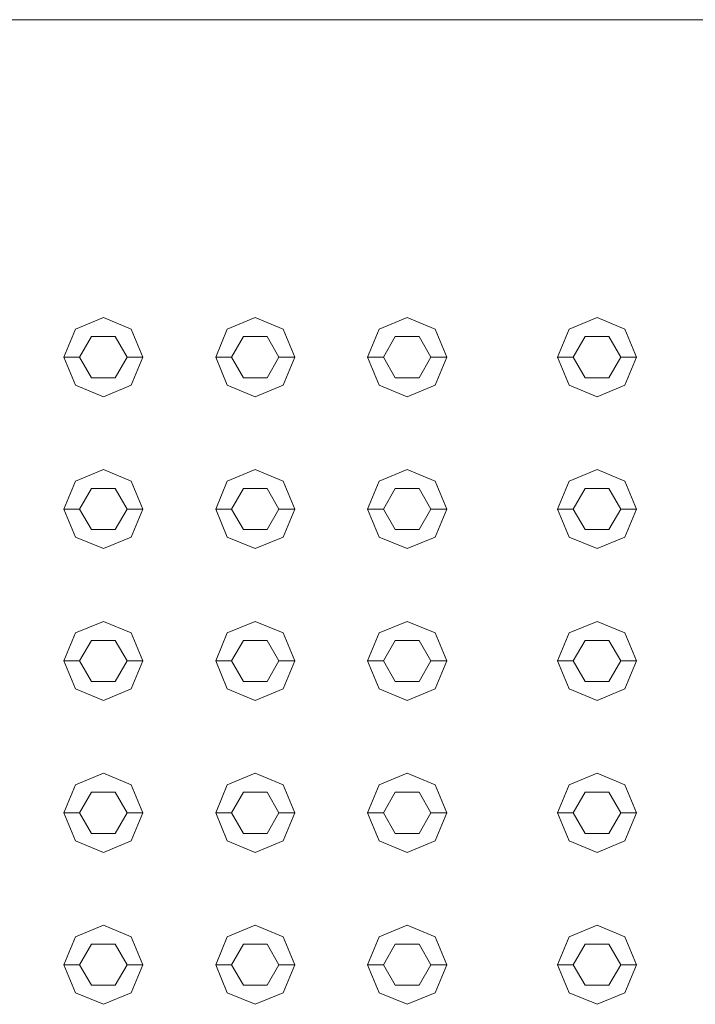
# Model space of a CAD drawing. Header units: millimetres. Extents: x 321 to 585, y -277 to 9.
# Tile 934 of 1056: x 354.786 to 355.213, y -11.588 to -10.966. Entities that reach past the tile are written whole.
import ezdxf

# ---------------------------------------------------------------- set-up
doc = ezdxf.new("R2010")
doc.units = ezdxf.units.MM
doc.header["$MEASUREMENT"] = 0
doc.layers.add('IFC-Elemento construtivo genérico-Contorno', color=253, linetype='Continuous', lineweight=5)
doc.layers.add('IFC-Laje-Contorno', color=134, linetype='Continuous', lineweight=5)

msp = doc.modelspace()

# ---------------------------------------------------------------- linework, layer by layer
at = {"layer": 'IFC-Elemento construtivo genérico-Contorno', "lineweight": 5}
for p, q in [((354.82104, -11.16176), (354.83871, -11.15444)), ((354.82104, -11.16176), (354.83871, -11.15444)), ((354.83871, -11.15444), (354.85639, -11.16176)), ((354.83871, -11.15444), (354.85639, -11.16176)), ((354.91704, -11.16176), (354.93471, -11.15444)), ((354.91704, -11.16176), (354.93471, -11.15444)), ((354.93471, -11.15444), (354.95239, -11.16176)), ((354.93471, -11.15444), (354.95239, -11.16176)), ((355.01304, -11.16176), (355.03071, -11.15444)), ((355.01304, -11.16176), (355.03071, -11.15444)), ((355.03071, -11.15444), (355.04839, -11.16176)), ((355.03071, -11.15444), (355.04839, -11.16176)), ((355.13304, -11.16176), (355.15071, -11.15444)), ((355.13304, -11.16176), (355.15071, -11.15444)), ((355.15071, -11.15444), (355.16839, -11.16176)), ((355.15071, -11.15444), (355.16839, -11.16176)), ((354.81371, -11.17944), (354.82104, -11.16176)), ((354.81371, -11.17944), (354.82104, -11.16176)), ((354.85639, -11.16176), (354.86371, -11.17944)), ((354.85639, -11.16176), (354.86371, -11.17944)), ((354.90971, -11.17944), (354.91704, -11.16176)), ((354.90971, -11.17944), (354.91704, -11.16176)), ((354.95239, -11.16176), (354.95971, -11.17944)), ((354.95239, -11.16176), (354.95971, -11.17944)), ((355.00571, -11.17944), (355.01304, -11.16176)), ((355.00571, -11.17944), (355.01304, -11.16176)), ((355.04839, -11.16176), (355.05571, -11.17944)), ((355.04839, -11.16176), (355.05571, -11.17944)), ((355.12571, -11.17944), (355.13304, -11.16176)), ((355.12571, -11.17944), (355.13304, -11.16176)), ((355.16839, -11.16176), (355.17571, -11.17944)), ((355.16839, -11.16176), (355.17571, -11.17944)), ((354.82371, -11.17944), (354.83121, -11.16645)), ((354.82371, -11.17944), (354.83121, -11.16645)), ((354.83121, -11.16645), (354.84621, -11.16645)), ((354.83121, -11.16645), (354.84621, -11.16645)), ((354.84621, -11.16645), (354.85371, -11.17944)), ((354.84621, -11.16645), (354.85371, -11.17944)), ((354.91971, -11.17944), (354.92721, -11.16645)), ((354.91971, -11.17944), (354.92721, -11.16645)), ((354.92721, -11.16645), (354.94221, -11.16645)), ((354.92721, -11.16645), (354.94221, -11.16645)), ((354.94221, -11.16645), (354.94971, -11.17944)), ((354.94221, -11.16645), (354.94971, -11.17944)), ((355.01571, -11.17944), (355.02321, -11.16645)), ((355.01571, -11.17944), (355.02321, -11.16645)), ((355.02321, -11.16645), (355.03821, -11.16645)), ((355.02321, -11.16645), (355.03821, -11.16645)), ((355.03821, -11.16645), (355.04571, -11.17944)), ((355.03821, -11.16645), (355.04571, -11.17944)), ((355.13571, -11.17944), (355.14321, -11.16645)), ((355.13571, -11.17944), (355.14321, -11.16645)), ((355.14321, -11.16645), (355.15821, -11.16645)), ((355.14321, -11.16645), (355.15821, -11.16645)), ((355.15821, -11.16645), (355.16571, -11.17944)), ((355.15821, -11.16645), (355.16571, -11.17944)), ((354.81371, -11.17944), (354.82371, -11.17944)), ((354.81371, -11.17944), (354.82104, -11.19711)), ((354.81371, -11.17944), (354.82371, -11.17944)), ((354.81371, -11.17944), (354.82104, -11.19711)), ((354.82371, -11.17944), (354.83121, -11.19242)), ((354.82371, -11.17944), (354.83121, -11.19242)), ((354.84621, -11.19242), (354.85371, -11.17944)), ((354.84621, -11.19242), (354.85371, -11.17944)), ((354.85371, -11.17944), (354.86371, -11.17944)), ((354.85371, -11.17944), (354.86371, -11.17944)), ((354.85639, -11.19711), (354.86371, -11.17944)), ((354.85639, -11.19711), (354.86371, -11.17944)), ((354.90971, -11.17944), (354.91971, -11.17944)), ((354.90971, -11.17944), (354.91704, -11.19711)), ((354.90971, -11.17944), (354.91971, -11.17944)), ((354.90971, -11.17944), (354.91704, -11.19711)), ((354.91971, -11.17944), (354.92721, -11.19242)), ((354.91971, -11.17944), (354.92721, -11.19242)), ((354.94221, -11.19242), (354.94971, -11.17944)), ((354.94221, -11.19242), (354.94971, -11.17944)), ((354.94971, -11.17944), (354.95971, -11.17944)), ((354.94971, -11.17944), (354.95971, -11.17944)), ((354.95239, -11.19711), (354.95971, -11.17944)), ((354.95239, -11.19711), (354.95971, -11.17944)), ((355.00571, -11.17944), (355.01571, -11.17944)), ((355.00571, -11.17944), (355.01304, -11.19711)), ((355.00571, -11.17944), (355.01571, -11.17944)), ((355.00571, -11.17944), (355.01304, -11.19711)), ((355.01571, -11.17944), (355.02321, -11.19242)), ((355.01571, -11.17944), (355.02321, -11.19242)), ((355.03821, -11.19242), (355.04571, -11.17944)), ((355.03821, -11.19242), (355.04571, -11.17944)), ((355.04571, -11.17944), (355.05571, -11.17944)), ((355.04571, -11.17944), (355.05571, -11.17944)), ((355.04839, -11.19711), (355.05571, -11.17944)), ((355.04839, -11.19711), (355.05571, -11.17944)), ((355.12571, -11.17944), (355.13571, -11.17944)), ((355.12571, -11.17944), (355.13304, -11.19711)), ((355.12571, -11.17944), (355.13571, -11.17944)), ((355.12571, -11.17944), (355.13304, -11.19711)), ((355.13571, -11.17944), (355.14321, -11.19242)), ((355.13571, -11.17944), (355.14321, -11.19242)), ((355.15821, -11.19242), (355.16571, -11.17944)), ((355.15821, -11.19242), (355.16571, -11.17944)), ((355.16571, -11.17944), (355.17571, -11.17944)), ((355.16571, -11.17944), (355.17571, -11.17944)), ((355.16839, -11.19711), (355.17571, -11.17944)), ((355.16839, -11.19711), (355.17571, -11.17944)), ((354.83121, -11.19242), (354.84621, -11.19242)), ((354.83121, -11.19242), (354.84621, -11.19242)), ((354.92721, -11.19242), (354.94221, -11.19242)), ((354.92721, -11.19242), (354.94221, -11.19242)), ((355.02321, -11.19242), (355.03821, -11.19242)), ((355.02321, -11.19242), (355.03821, -11.19242)), ((355.14321, -11.19242), (355.15821, -11.19242)), ((355.14321, -11.19242), (355.15821, -11.19242)), ((354.82104, -11.19711), (354.83871, -11.20444)), ((354.82104, -11.19711), (354.83871, -11.20444)), ((354.83871, -11.20444), (354.85639, -11.19711)), ((354.83871, -11.20444), (354.85639, -11.19711)), ((354.91704, -11.19711), (354.93471, -11.20444)), ((354.91704, -11.19711), (354.93471, -11.20444)), ((354.93471, -11.20444), (354.95239, -11.19711)), ((354.93471, -11.20444), (354.95239, -11.19711)), ((355.01304, -11.19711), (355.03071, -11.20444)), ((355.01304, -11.19711), (355.03071, -11.20444)), ((355.03071, -11.20444), (355.04839, -11.19711)), ((355.03071, -11.20444), (355.04839, -11.19711)), ((355.13304, -11.19711), (355.15071, -11.20444)), ((355.13304, -11.19711), (355.15071, -11.20444)), ((355.15071, -11.20444), (355.16839, -11.19711)), ((355.15071, -11.20444), (355.16839, -11.19711)), ((354.82104, -11.25776), (354.83871, -11.25043)), ((354.82104, -11.25776), (354.83871, -11.25043)), ((354.83871, -11.25043), (354.85639, -11.25776)), ((354.83871, -11.25043), (354.85639, -11.25776)), ((354.91704, -11.25776), (354.93471, -11.25043)), ((354.91704, -11.25776), (354.93471, -11.25043)), ((354.93471, -11.25043), (354.95239, -11.25776)), ((354.93471, -11.25043), (354.95239, -11.25776)), ((355.01304, -11.25776), (355.03071, -11.25043)), ((355.01304, -11.25776), (355.03071, -11.25043)), ((355.03071, -11.25043), (355.04839, -11.25776)), ((355.03071, -11.25043), (355.04839, -11.25776)), ((355.13304, -11.25776), (355.15071, -11.25043)), ((355.13304, -11.25776), (355.15071, -11.25043)), ((355.15071, -11.25043), (355.16839, -11.25776)), ((355.15071, -11.25043), (355.16839, -11.25776)), ((354.81371, -11.27543), (354.82104, -11.25776)), ((354.81371, -11.27543), (354.82104, -11.25776)), ((354.82371, -11.27543), (354.83121, -11.26244)), ((354.82371, -11.27543), (354.83121, -11.26244)), ((354.83121, -11.26244), (354.84621, -11.26244)), ((354.83121, -11.26244), (354.84621, -11.26244)), ((354.84621, -11.26244), (354.85371, -11.27543)), ((354.84621, -11.26244), (354.85371, -11.27543)), ((354.85639, -11.25776), (354.86371, -11.27543)), ((354.85639, -11.25776), (354.86371, -11.27543)), ((354.90971, -11.27543), (354.91704, -11.25776)), ((354.90971, -11.27543), (354.91704, -11.25776)), ((354.91971, -11.27543), (354.92721, -11.26244)), ((354.91971, -11.27543), (354.92721, -11.26244)), ((354.92721, -11.26244), (354.94221, -11.26244)), ((354.92721, -11.26244), (354.94221, -11.26244)), ((354.94221, -11.26244), (354.94971, -11.27543)), ((354.94221, -11.26244), (354.94971, -11.27543)), ((354.95239, -11.25776), (354.95971, -11.27543)), ((354.95239, -11.25776), (354.95971, -11.27543)), ((355.00571, -11.27543), (355.01304, -11.25776)), ((355.00571, -11.27543), (355.01304, -11.25776)), ((355.01571, -11.27543), (355.02321, -11.26244)), ((355.01571, -11.27543), (355.02321, -11.26244)), ((355.02321, -11.26244), (355.03821, -11.26244)), ((355.02321, -11.26244), (355.03821, -11.26244)), ((355.03821, -11.26244), (355.04571, -11.27543)), ((355.03821, -11.26244), (355.04571, -11.27543)), ((355.04839, -11.25776), (355.05571, -11.27543)), ((355.04839, -11.25776), (355.05571, -11.27543)), ((355.12571, -11.27543), (355.13304, -11.25776)), ((355.12571, -11.27543), (355.13304, -11.25776)), ((355.13571, -11.27543), (355.14321, -11.26244)), ((355.13571, -11.27543), (355.14321, -11.26244)), ((355.14321, -11.26244), (355.15821, -11.26244)), ((355.14321, -11.26244), (355.15821, -11.26244)), ((355.15821, -11.26244), (355.16571, -11.27543)), ((355.15821, -11.26244), (355.16571, -11.27543)), ((355.16839, -11.25776), (355.17571, -11.27543)), ((355.16839, -11.25776), (355.17571, -11.27543)), ((354.81371, -11.27543), (354.82371, -11.27543)), ((354.81371, -11.27543), (354.82104, -11.29311)), ((354.81371, -11.27543), (354.82371, -11.27543)), ((354.81371, -11.27543), (354.82104, -11.29311)), ((354.82371, -11.27543), (354.83121, -11.28842)), ((354.82371, -11.27543), (354.83121, -11.28842)), ((354.84621, -11.28842), (354.85371, -11.27543)), ((354.84621, -11.28842), (354.85371, -11.27543)), ((354.85371, -11.27543), (354.86371, -11.27543)), ((354.85371, -11.27543), (354.86371, -11.27543)), ((354.85639, -11.29311), (354.86371, -11.27543)), ((354.85639, -11.29311), (354.86371, -11.27543)), ((354.90971, -11.27543), (354.91971, -11.27543)), ((354.90971, -11.27543), (354.91704, -11.29311)), ((354.90971, -11.27543), (354.91971, -11.27543)), ((354.90971, -11.27543), (354.91704, -11.29311)), ((354.91971, -11.27543), (354.92721, -11.28842)), ((354.91971, -11.27543), (354.92721, -11.28842)), ((354.94221, -11.28842), (354.94971, -11.27543)), ((354.94221, -11.28842), (354.94971, -11.27543)), ((354.94971, -11.27543), (354.95971, -11.27543)), ((354.94971, -11.27543), (354.95971, -11.27543)), ((354.95239, -11.29311), (354.95971, -11.27543)), ((354.95239, -11.29311), (354.95971, -11.27543)), ((355.00571, -11.27543), (355.01571, -11.27543)), ((355.00571, -11.27543), (355.01304, -11.29311)), ((355.00571, -11.27543), (355.01571, -11.27543)), ((355.00571, -11.27543), (355.01304, -11.29311)), ((355.01571, -11.27543), (355.02321, -11.28842)), ((355.01571, -11.27543), (355.02321, -11.28842)), ((355.03821, -11.28842), (355.04571, -11.27543)), ((355.03821, -11.28842), (355.04571, -11.27543)), ((355.04571, -11.27543), (355.05571, -11.27543)), ((355.04571, -11.27543), (355.05571, -11.27543)), ((355.04839, -11.29311), (355.05571, -11.27543)), ((355.04839, -11.29311), (355.05571, -11.27543)), ((355.12571, -11.27543), (355.13571, -11.27543)), ((355.12571, -11.27543), (355.13304, -11.29311)), ((355.12571, -11.27543), (355.13571, -11.27543)), ((355.12571, -11.27543), (355.13304, -11.29311)), ((355.13571, -11.27543), (355.14321, -11.28842)), ((355.13571, -11.27543), (355.14321, -11.28842)), ((355.15821, -11.28842), (355.16571, -11.27543)), ((355.15821, -11.28842), (355.16571, -11.27543)), ((355.16571, -11.27543), (355.17571, -11.27543)), ((355.16571, -11.27543), (355.17571, -11.27543)), ((355.16839, -11.29311), (355.17571, -11.27543)), ((355.16839, -11.29311), (355.17571, -11.27543)), ((354.83121, -11.28842), (354.84621, -11.28842)), ((354.83121, -11.28842), (354.84621, -11.28842)), ((354.92721, -11.28842), (354.94221, -11.28842)), ((354.92721, -11.28842), (354.94221, -11.28842)), ((355.02321, -11.28842), (355.03821, -11.28842)), ((355.02321, -11.28842), (355.03821, -11.28842)), ((355.14321, -11.28842), (355.15821, -11.28842)), ((355.14321, -11.28842), (355.15821, -11.28842)), ((354.82104, -11.29311), (354.83871, -11.30043)), ((354.82104, -11.29311), (354.83871, -11.30043)), ((354.83871, -11.30043), (354.85639, -11.29311)), ((354.83871, -11.30043), (354.85639, -11.29311)), ((354.91704, -11.29311), (354.93471, -11.30043)), ((354.91704, -11.29311), (354.93471, -11.30043)), ((354.93471, -11.30043), (354.95239, -11.29311)), ((354.93471, -11.30043), (354.95239, -11.29311)), ((355.01304, -11.29311), (355.03071, -11.30043)), ((355.01304, -11.29311), (355.03071, -11.30043)), ((355.03071, -11.30043), (355.04839, -11.29311)), ((355.03071, -11.30043), (355.04839, -11.29311)), ((355.13304, -11.29311), (355.15071, -11.30043)), ((355.13304, -11.29311), (355.15071, -11.30043)), ((355.15071, -11.30043), (355.16839, -11.29311)), ((355.15071, -11.30043), (355.16839, -11.29311)), ((354.82104, -11.35375), (354.83871, -11.34644)), ((354.82104, -11.35375), (354.83871, -11.34644)), ((354.83871, -11.34644), (354.85639, -11.35375)), ((354.83871, -11.34644), (354.85639, -11.35375)), ((354.91704, -11.35375), (354.93471, -11.34644)), ((354.91704, -11.35375), (354.93471, -11.34644)), ((354.93471, -11.34644), (354.95239, -11.35375)), ((354.93471, -11.34644), (354.95239, -11.35375)), ((355.01304, -11.35375), (355.03071, -11.34644)), ((355.01304, -11.35375), (355.03071, -11.34644)), ((355.03071, -11.34644), (355.04839, -11.35375)), ((355.03071, -11.34644), (355.04839, -11.35375)), ((355.13304, -11.35375), (355.15071, -11.34644)), ((355.13304, -11.35375), (355.15071, -11.34644)), ((355.15071, -11.34644), (355.16839, -11.35375)), ((355.15071, -11.34644), (355.16839, -11.35375)), ((354.81371, -11.37144), (354.82104, -11.35375)), ((354.81371, -11.37144), (354.82104, -11.35375)), ((354.85639, -11.35375), (354.86371, -11.37144)), ((354.85639, -11.35375), (354.86371, -11.37144)), ((354.90971, -11.37144), (354.91704, -11.35375)), ((354.90971, -11.37144), (354.91704, -11.35375)), ((354.95239, -11.35375), (354.95971, -11.37144)), ((354.95239, -11.35375), (354.95971, -11.37144)), ((355.00571, -11.37144), (355.01304, -11.35375)), ((355.00571, -11.37144), (355.01304, -11.35375)), ((355.04839, -11.35375), (355.05571, -11.37144)), ((355.04839, -11.35375), (355.05571, -11.37144)), ((355.12571, -11.37144), (355.13304, -11.35375)), ((355.12571, -11.37144), (355.13304, -11.35375)), ((355.16839, -11.35375), (355.17571, -11.37144)), ((355.16839, -11.35375), (355.17571, -11.37144)), ((354.82371, -11.37144), (354.83121, -11.35844)), ((354.82371, -11.37144), (354.83121, -11.35844)), ((354.83121, -11.35844), (354.84621, -11.35844)), ((354.83121, -11.35844), (354.84621, -11.35844)), ((354.84621, -11.35844), (354.85371, -11.37144)), ((354.84621, -11.35844), (354.85371, -11.37144)), ((354.91971, -11.37144), (354.92721, -11.35844)), ((354.91971, -11.37144), (354.92721, -11.35844)), ((354.92721, -11.35844), (354.94221, -11.35844)), ((354.92721, -11.35844), (354.94221, -11.35844)), ((354.94221, -11.35844), (354.94971, -11.37144)), ((354.94221, -11.35844), (354.94971, -11.37144)), ((355.01571, -11.37144), (355.02321, -11.35844)), ((355.01571, -11.37144), (355.02321, -11.35844)), ((355.02321, -11.35844), (355.03821, -11.35844)), ((355.02321, -11.35844), (355.03821, -11.35844)), ((355.03821, -11.35844), (355.04571, -11.37144)), ((355.03821, -11.35844), (355.04571, -11.37144)), ((355.13571, -11.37144), (355.14321, -11.35844)), ((355.13571, -11.37144), (355.14321, -11.35844)), ((355.14321, -11.35844), (355.15821, -11.35844)), ((355.14321, -11.35844), (355.15821, -11.35844)), ((355.15821, -11.35844), (355.16571, -11.37144)), ((355.15821, -11.35844), (355.16571, -11.37144)), ((354.81371, -11.37144), (354.82371, -11.37144)), ((354.81371, -11.37144), (354.82104, -11.38911)), ((354.81371, -11.37144), (354.82371, -11.37144)), ((354.81371, -11.37144), (354.82104, -11.38911)), ((354.82371, -11.37144), (354.83121, -11.38443)), ((354.82371, -11.37144), (354.83121, -11.38443)), ((354.84621, -11.38443), (354.85371, -11.37144)), ((354.84621, -11.38443), (354.85371, -11.37144)), ((354.85371, -11.37144), (354.86371, -11.37144)), ((354.85371, -11.37144), (354.86371, -11.37144)), ((354.85639, -11.38911), (354.86371, -11.37144)), ((354.85639, -11.38911), (354.86371, -11.37144)), ((354.90971, -11.37144), (354.91971, -11.37144)), ((354.90971, -11.37144), (354.91704, -11.38911)), ((354.90971, -11.37144), (354.91971, -11.37144)), ((354.90971, -11.37144), (354.91704, -11.38911)), ((354.91971, -11.37144), (354.92721, -11.38443)), ((354.91971, -11.37144), (354.92721, -11.38443)), ((354.94221, -11.38443), (354.94971, -11.37144)), ((354.94221, -11.38443), (354.94971, -11.37144)), ((354.94971, -11.37144), (354.95971, -11.37144)), ((354.94971, -11.37144), (354.95971, -11.37144)), ((354.95239, -11.38911), (354.95971, -11.37144)), ((354.95239, -11.38911), (354.95971, -11.37144)), ((355.00571, -11.37144), (355.01571, -11.37144)), ((355.00571, -11.37144), (355.01304, -11.38911)), ((355.00571, -11.37144), (355.01571, -11.37144)), ((355.00571, -11.37144), (355.01304, -11.38911)), ((355.01571, -11.37144), (355.02321, -11.38443)), ((355.01571, -11.37144), (355.02321, -11.38443)), ((355.03821, -11.38443), (355.04571, -11.37144)), ((355.03821, -11.38443), (355.04571, -11.37144)), ((355.04571, -11.37144), (355.05571, -11.37144)), ((355.04571, -11.37144), (355.05571, -11.37144)), ((355.04839, -11.38911), (355.05571, -11.37144)), ((355.04839, -11.38911), (355.05571, -11.37144)), ((355.12571, -11.37144), (355.13571, -11.37144)), ((355.12571, -11.37144), (355.13304, -11.38911)), ((355.12571, -11.37144), (355.13571, -11.37144)), ((355.12571, -11.37144), (355.13304, -11.38911)), ((355.13571, -11.37144), (355.14321, -11.38443)), ((355.13571, -11.37144), (355.14321, -11.38443)), ((355.15821, -11.38443), (355.16571, -11.37144)), ((355.15821, -11.38443), (355.16571, -11.37144)), ((355.16571, -11.37144), (355.17571, -11.37144)), ((355.16571, -11.37144), (355.17571, -11.37144)), ((355.16839, -11.38911), (355.17571, -11.37144)), ((355.16839, -11.38911), (355.17571, -11.37144)), ((354.83121, -11.38443), (354.84621, -11.38443)), ((354.83121, -11.38443), (354.84621, -11.38443)), ((354.92721, -11.38443), (354.94221, -11.38443)), ((354.92721, -11.38443), (354.94221, -11.38443)), ((355.02321, -11.38443), (355.03821, -11.38443)), ((355.02321, -11.38443), (355.03821, -11.38443)), ((355.14321, -11.38443), (355.15821, -11.38443)), ((355.14321, -11.38443), (355.15821, -11.38443)), ((354.82104, -11.38911), (354.83871, -11.39644)), ((354.82104, -11.38911), (354.83871, -11.39644)), ((354.83871, -11.39644), (354.85639, -11.38911)), ((354.83871, -11.39644), (354.85639, -11.38911)), ((354.91704, -11.38911), (354.93471, -11.39644)), ((354.91704, -11.38911), (354.93471, -11.39644)), ((354.93471, -11.39644), (354.95239, -11.38911)), ((354.93471, -11.39644), (354.95239, -11.38911)), ((355.01304, -11.38911), (355.03071, -11.39644)), ((355.01304, -11.38911), (355.03071, -11.39644)), ((355.03071, -11.39644), (355.04839, -11.38911)), ((355.03071, -11.39644), (355.04839, -11.38911)), ((355.13304, -11.38911), (355.15071, -11.39644)), ((355.13304, -11.38911), (355.15071, -11.39644)), ((355.15071, -11.39644), (355.16839, -11.38911)), ((355.15071, -11.39644), (355.16839, -11.38911)), ((354.82104, -11.44976), (354.83871, -11.44243)), ((354.82104, -11.44976), (354.83871, -11.44243)), ((354.83871, -11.44243), (354.85639, -11.44976)), ((354.83871, -11.44243), (354.85639, -11.44976)), ((354.91704, -11.44976), (354.93471, -11.44243)), ((354.91704, -11.44976), (354.93471, -11.44243)), ((354.93471, -11.44243), (354.95239, -11.44976)), ((354.93471, -11.44243), (354.95239, -11.44976)), ((355.01304, -11.44976), (355.03071, -11.44243)), ((355.01304, -11.44976), (355.03071, -11.44243)), ((355.03071, -11.44243), (355.04839, -11.44976)), ((355.03071, -11.44243), (355.04839, -11.44976)), ((355.13304, -11.44976), (355.15071, -11.44243)), ((355.13304, -11.44976), (355.15071, -11.44243)), ((355.15071, -11.44243), (355.16839, -11.44976)), ((355.15071, -11.44243), (355.16839, -11.44976)), ((354.81371, -11.46743), (354.82104, -11.44976)), ((354.81371, -11.46743), (354.82104, -11.44976)), ((354.85639, -11.44976), (354.86371, -11.46743)), ((354.85639, -11.44976), (354.86371, -11.46743)), ((354.90971, -11.46743), (354.91704, -11.44976)), ((354.90971, -11.46743), (354.91704, -11.44976)), ((354.95239, -11.44976), (354.95971, -11.46743)), ((354.95239, -11.44976), (354.95971, -11.46743)), ((355.00571, -11.46743), (355.01304, -11.44976)), ((355.00571, -11.46743), (355.01304, -11.44976)), ((355.04839, -11.44976), (355.05571, -11.46743)), ((355.04839, -11.44976), (355.05571, -11.46743)), ((355.12571, -11.46743), (355.13304, -11.44976)), ((355.12571, -11.46743), (355.13304, -11.44976)), ((355.16839, -11.44976), (355.17571, -11.46743)), ((355.16839, -11.44976), (355.17571, -11.46743)), ((354.82371, -11.46743), (354.83121, -11.45445)), ((354.82371, -11.46743), (354.83121, -11.45445)), ((354.83121, -11.45445), (354.84621, -11.45445)), ((354.83121, -11.45445), (354.84621, -11.45445)), ((354.84621, -11.45445), (354.85371, -11.46743)), ((354.84621, -11.45445), (354.85371, -11.46743)), ((354.91971, -11.46743), (354.92721, -11.45445)), ((354.91971, -11.46743), (354.92721, -11.45445)), ((354.92721, -11.45445), (354.94221, -11.45445)), ((354.92721, -11.45445), (354.94221, -11.45445)), ((354.94221, -11.45445), (354.94971, -11.46743)), ((354.94221, -11.45445), (354.94971, -11.46743)), ((355.01571, -11.46743), (355.02321, -11.45445)), ((355.01571, -11.46743), (355.02321, -11.45445)), ((355.02321, -11.45445), (355.03821, -11.45445)), ((355.02321, -11.45445), (355.03821, -11.45445)), ((355.03821, -11.45445), (355.04571, -11.46743)), ((355.03821, -11.45445), (355.04571, -11.46743)), ((355.13571, -11.46743), (355.14321, -11.45445)), ((355.13571, -11.46743), (355.14321, -11.45445)), ((355.14321, -11.45445), (355.15821, -11.45445)), ((355.14321, -11.45445), (355.15821, -11.45445)), ((355.15821, -11.45445), (355.16571, -11.46743)), ((355.15821, -11.45445), (355.16571, -11.46743)), ((354.81371, -11.46743), (354.82371, -11.46743)), ((354.81371, -11.46743), (354.82104, -11.48511)), ((354.81371, -11.46743), (354.82371, -11.46743)), ((354.81371, -11.46743), (354.82104, -11.48511)), ((354.82371, -11.46743), (354.83121, -11.48042)), ((354.82371, -11.46743), (354.83121, -11.48042)), ((354.84621, -11.48042), (354.85371, -11.46743)), ((354.84621, -11.48042), (354.85371, -11.46743)), ((354.85371, -11.46743), (354.86371, -11.46743)), ((354.85371, -11.46743), (354.86371, -11.46743)), ((354.85639, -11.48511), (354.86371, -11.46743)), ((354.85639, -11.48511), (354.86371, -11.46743)), ((354.90971, -11.46743), (354.91971, -11.46743)), ((354.90971, -11.46743), (354.91704, -11.48511)), ((354.90971, -11.46743), (354.91971, -11.46743)), ((354.90971, -11.46743), (354.91704, -11.48511)), ((354.91971, -11.46743), (354.92721, -11.48042)), ((354.91971, -11.46743), (354.92721, -11.48042)), ((354.94221, -11.48042), (354.94971, -11.46743)), ((354.94221, -11.48042), (354.94971, -11.46743)), ((354.94971, -11.46743), (354.95971, -11.46743)), ((354.94971, -11.46743), (354.95971, -11.46743)), ((354.95239, -11.48511), (354.95971, -11.46743)), ((354.95239, -11.48511), (354.95971, -11.46743)), ((355.00571, -11.46743), (355.01571, -11.46743)), ((355.00571, -11.46743), (355.01304, -11.48511)), ((355.00571, -11.46743), (355.01571, -11.46743)), ((355.00571, -11.46743), (355.01304, -11.48511)), ((355.01571, -11.46743), (355.02321, -11.48042)), ((355.01571, -11.46743), (355.02321, -11.48042)), ((355.03821, -11.48042), (355.04571, -11.46743)), ((355.03821, -11.48042), (355.04571, -11.46743)), ((355.04571, -11.46743), (355.05571, -11.46743)), ((355.04571, -11.46743), (355.05571, -11.46743)), ((355.04839, -11.48511), (355.05571, -11.46743)), ((355.04839, -11.48511), (355.05571, -11.46743)), ((355.12571, -11.46743), (355.13571, -11.46743)), ((355.12571, -11.46743), (355.13304, -11.48511)), ((355.12571, -11.46743), (355.13571, -11.46743)), ((355.12571, -11.46743), (355.13304, -11.48511)), ((355.13571, -11.46743), (355.14321, -11.48042)), ((355.13571, -11.46743), (355.14321, -11.48042)), ((355.15821, -11.48042), (355.16571, -11.46743)), ((355.15821, -11.48042), (355.16571, -11.46743)), ((355.16571, -11.46743), (355.17571, -11.46743)), ((355.16571, -11.46743), (355.17571, -11.46743)), ((355.16839, -11.48511), (355.17571, -11.46743)), ((355.16839, -11.48511), (355.17571, -11.46743)), ((354.83121, -11.48042), (354.84621, -11.48042)), ((354.83121, -11.48042), (354.84621, -11.48042)), ((354.92721, -11.48042), (354.94221, -11.48042)), ((354.92721, -11.48042), (354.94221, -11.48042)), ((355.02321, -11.48042), (355.03821, -11.48042)), ((355.02321, -11.48042), (355.03821, -11.48042)), ((355.14321, -11.48042), (355.15821, -11.48042)), ((355.14321, -11.48042), (355.15821, -11.48042)), ((354.82104, -11.48511), (354.83871, -11.49243)), ((354.82104, -11.48511), (354.83871, -11.49243)), ((354.83871, -11.49243), (354.85639, -11.48511)), ((354.83871, -11.49243), (354.85639, -11.48511)), ((354.91704, -11.48511), (354.93471, -11.49243)), ((354.91704, -11.48511), (354.93471, -11.49243)), ((354.93471, -11.49243), (354.95239, -11.48511)), ((354.93471, -11.49243), (354.95239, -11.48511)), ((355.01304, -11.48511), (355.03071, -11.49243)), ((355.01304, -11.48511), (355.03071, -11.49243)), ((355.03071, -11.49243), (355.04839, -11.48511)), ((355.03071, -11.49243), (355.04839, -11.48511)), ((355.13304, -11.48511), (355.15071, -11.49243)), ((355.13304, -11.48511), (355.15071, -11.49243)), ((355.15071, -11.49243), (355.16839, -11.48511)), ((355.15071, -11.49243), (355.16839, -11.48511)), ((354.82104, -11.54575), (354.83871, -11.53843)), ((354.82104, -11.54575), (354.83871, -11.53843)), ((354.83871, -11.53843), (354.85639, -11.54575)), ((354.83871, -11.53843), (354.85639, -11.54575)), ((354.91704, -11.54575), (354.93471, -11.53843)), ((354.91704, -11.54575), (354.93471, -11.53843)), ((354.93471, -11.53843), (354.95239, -11.54575)), ((354.93471, -11.53843), (354.95239, -11.54575)), ((355.01304, -11.54575), (355.03071, -11.53843)), ((355.01304, -11.54575), (355.03071, -11.53843)), ((355.03071, -11.53843), (355.04839, -11.54575)), ((355.03071, -11.53843), (355.04839, -11.54575)), ((355.13304, -11.54575), (355.15071, -11.53843)), ((355.13304, -11.54575), (355.15071, -11.53843)), ((355.15071, -11.53843), (355.16839, -11.54575)), ((355.15071, -11.53843), (355.16839, -11.54575)), ((354.81371, -11.56343), (354.82104, -11.54575)), ((354.81371, -11.56343), (354.82104, -11.54575)), ((354.85639, -11.54575), (354.86371, -11.56343)), ((354.85639, -11.54575), (354.86371, -11.56343)), ((354.90971, -11.56343), (354.91704, -11.54575)), ((354.90971, -11.56343), (354.91704, -11.54575)), ((354.95239, -11.54575), (354.95971, -11.56343)), ((354.95239, -11.54575), (354.95971, -11.56343)), ((355.00571, -11.56343), (355.01304, -11.54575)), ((355.00571, -11.56343), (355.01304, -11.54575)), ((355.04839, -11.54575), (355.05571, -11.56343)), ((355.04839, -11.54575), (355.05571, -11.56343)), ((355.12571, -11.56343), (355.13304, -11.54575)), ((355.12571, -11.56343), (355.13304, -11.54575)), ((355.16839, -11.54575), (355.17571, -11.56343)), ((355.16839, -11.54575), (355.17571, -11.56343)), ((354.82371, -11.56343), (354.83121, -11.55044)), ((354.82371, -11.56343), (354.83121, -11.55044)), ((354.83121, -11.55044), (354.84621, -11.55044)), ((354.83121, -11.55044), (354.84621, -11.55044)), ((354.84621, -11.55044), (354.85371, -11.56343)), ((354.84621, -11.55044), (354.85371, -11.56343)), ((354.91971, -11.56343), (354.92721, -11.55044)), ((354.91971, -11.56343), (354.92721, -11.55044)), ((354.92721, -11.55044), (354.94221, -11.55044)), ((354.92721, -11.55044), (354.94221, -11.55044)), ((354.94221, -11.55044), (354.94971, -11.56343)), ((354.94221, -11.55044), (354.94971, -11.56343)), ((355.01571, -11.56343), (355.02321, -11.55044)), ((355.01571, -11.56343), (355.02321, -11.55044)), ((355.02321, -11.55044), (355.03821, -11.55044)), ((355.02321, -11.55044), (355.03821, -11.55044)), ((355.03821, -11.55044), (355.04571, -11.56343)), ((355.03821, -11.55044), (355.04571, -11.56343)), ((355.13571, -11.56343), (355.14321, -11.55044)), ((355.13571, -11.56343), (355.14321, -11.55044)), ((355.14321, -11.55044), (355.15821, -11.55044)), ((355.14321, -11.55044), (355.15821, -11.55044)), ((355.15821, -11.55044), (355.16571, -11.56343)), ((355.15821, -11.55044), (355.16571, -11.56343)), ((354.81371, -11.56343), (354.82371, -11.56343)), ((354.81371, -11.56343), (354.82104, -11.58112)), ((354.81371, -11.56343), (354.82371, -11.56343)), ((354.81371, -11.56343), (354.82104, -11.58112)), ((354.82371, -11.56343), (354.83121, -11.57643)), ((354.82371, -11.56343), (354.83121, -11.57643)), ((354.84621, -11.57643), (354.85371, -11.56343)), ((354.84621, -11.57643), (354.85371, -11.56343)), ((354.85371, -11.56343), (354.86371, -11.56343)), ((354.85371, -11.56343), (354.86371, -11.56343)), ((354.85639, -11.58112), (354.86371, -11.56343)), ((354.85639, -11.58112), (354.86371, -11.56343)), ((354.90971, -11.56343), (354.91971, -11.56343)), ((354.90971, -11.56343), (354.91704, -11.58112)), ((354.90971, -11.56343), (354.91971, -11.56343)), ((354.90971, -11.56343), (354.91704, -11.58112)), ((354.91971, -11.56343), (354.92721, -11.57643)), ((354.91971, -11.56343), (354.92721, -11.57643)), ((354.94221, -11.57643), (354.94971, -11.56343)), ((354.94221, -11.57643), (354.94971, -11.56343)), ((354.94971, -11.56343), (354.95971, -11.56343)), ((354.94971, -11.56343), (354.95971, -11.56343)), ((354.95239, -11.58112), (354.95971, -11.56343)), ((354.95239, -11.58112), (354.95971, -11.56343)), ((355.00571, -11.56343), (355.01571, -11.56343)), ((355.00571, -11.56343), (355.01304, -11.58112)), ((355.00571, -11.56343), (355.01571, -11.56343)), ((355.00571, -11.56343), (355.01304, -11.58112)), ((355.01571, -11.56343), (355.02321, -11.57643)), ((355.01571, -11.56343), (355.02321, -11.57643)), ((355.03821, -11.57643), (355.04571, -11.56343)), ((355.03821, -11.57643), (355.04571, -11.56343)), ((355.04571, -11.56343), (355.05571, -11.56343)), ((355.04571, -11.56343), (355.05571, -11.56343)), ((355.04839, -11.58112), (355.05571, -11.56343)), ((355.04839, -11.58112), (355.05571, -11.56343)), ((355.12571, -11.56343), (355.13571, -11.56343)), ((355.12571, -11.56343), (355.13304, -11.58112)), ((355.12571, -11.56343), (355.13571, -11.56343)), ((355.12571, -11.56343), (355.13304, -11.58112)), ((355.13571, -11.56343), (355.14321, -11.57643)), ((355.13571, -11.56343), (355.14321, -11.57643)), ((355.15821, -11.57643), (355.16571, -11.56343)), ((355.15821, -11.57643), (355.16571, -11.56343)), ((355.16571, -11.56343), (355.17571, -11.56343)), ((355.16571, -11.56343), (355.17571, -11.56343)), ((355.16839, -11.58112), (355.17571, -11.56343)), ((355.16839, -11.58112), (355.17571, -11.56343)), ((354.83121, -11.57643), (354.84621, -11.57643)), ((354.83121, -11.57643), (354.84621, -11.57643)), ((354.92721, -11.57643), (354.94221, -11.57643)), ((354.92721, -11.57643), (354.94221, -11.57643)), ((355.02321, -11.57643), (355.03821, -11.57643)), ((355.02321, -11.57643), (355.03821, -11.57643)), ((355.14321, -11.57643), (355.15821, -11.57643)), ((355.14321, -11.57643), (355.15821, -11.57643)), ((354.82104, -11.58112), (354.83871, -11.58843)), ((354.82104, -11.58112), (354.83871, -11.58843)), ((354.83871, -11.58843), (354.85639, -11.58112)), ((354.83871, -11.58843), (354.85639, -11.58112)), ((354.91704, -11.58112), (354.93471, -11.58843)), ((354.91704, -11.58112), (354.93471, -11.58843)), ((354.93471, -11.58843), (354.95239, -11.58112)), ((354.93471, -11.58843), (354.95239, -11.58112)), ((355.01304, -11.58112), (355.03071, -11.58843)), ((355.01304, -11.58112), (355.03071, -11.58843)), ((355.03071, -11.58843), (355.04839, -11.58112)), ((355.03071, -11.58843), (355.04839, -11.58112)), ((355.13304, -11.58112), (355.15071, -11.58843)), ((355.13304, -11.58112), (355.15071, -11.58843)), ((355.15071, -11.58843), (355.16839, -11.58112)), ((355.15071, -11.58843), (355.16839, -11.58112))]:
    msp.add_line(p, q, dxfattribs=at)
at = {"layer": 'IFC-Laje-Contorno', "color": 7, "lineweight": 5}
for q in [(355.69072, -10.96614), (355.69071, -10.96614)]:
    msp.add_line((354.07974, -10.96614), q, dxfattribs=at)

doc.saveas('drawing.dxf')
